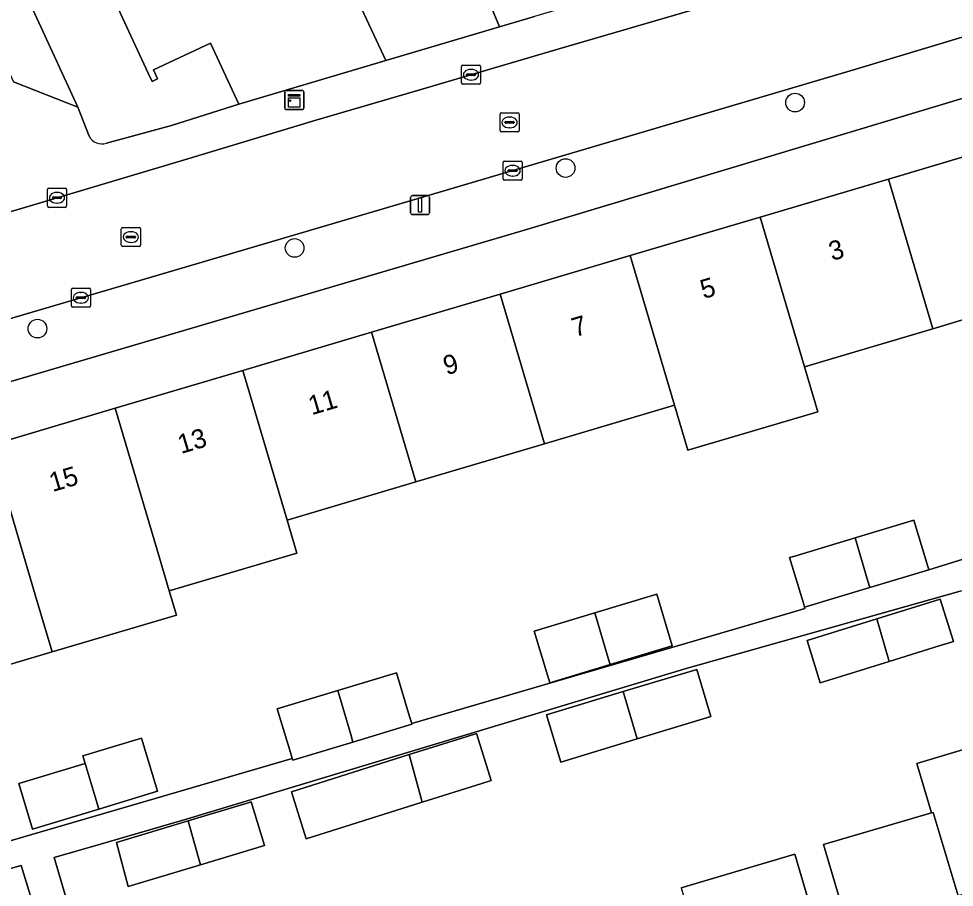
# Model space of a CAD drawing. Extents: x 162523 to 163266, y 381230 to 382050.
# Drawn here: x 162810.8 to 162859.78, y 381771.84 to 381817.31 of the extents above; entities that cross this region are included whole.
import ezdxf

# ---------------------------------------------------------------- set-up
doc = ezdxf.new("R2010")
doc.units = 0
for name, color, linetype in [('IMGEO_Boom', 7, 'Continuous'), ('IMGEO_Erf', 7, 'Continuous'), ('IMGEO_Kast', 7, 'Continuous'), ('IMGEO_Kolk', 7, 'Continuous'), ('IMGEO_Lichtmast', 7, 'Continuous'), ('IMGEO_Pand', 7, 'Continuous'), ('IMGEO_Pand_nummerreeks', 7, 'Continuous'), ('IMGEO_Rijbaan_lokaal_open', 7, 'Continuous'), ('IMGEO_Rioolput', 7, 'Continuous'), ('IMGEO_Voetpad_open', 7, 'Continuous')]:
    doc.layers.add(name, color=color, linetype=linetype)

msp = doc.modelspace()

# ---------------------------------------------------------------- linework, layer by layer
at = {"layer": 'IMGEO_Boom'}
for centre in [(162851.445, 381812.922), (162839.43, 381809.495), (162825.242, 381805.311), (162811.778, 381801.087)]:
    msp.add_circle(centre, 0.489, dxfattribs=at)
at = {"layer": 'IMGEO_Erf'}
for points in [[(162794.003, 381865.339), (162790.969, 381871.887), (162788.006, 381878.281), (162785.079, 381884.597), (162782.148, 381890.922), (162779.218, 381897.246), (162776.311, 381903.518), (162773.328, 381909.955), (162770.526, 381916.002), (162767.041, 381914.342), (162813.9, 381812.685), (162814.485, 381811.161)], [(162810.128, 381849.829), (162813.078, 381843.462), (162816.065, 381837.018), (162818.956, 381830.778), (162821.91, 381824.404), (162824.746, 381818.285), (162827.876, 381819.735), (162830.013, 381815.124), (162835.971, 381816.884), (162832.463, 381825.361), (162830.209, 381824.428), (162828.88, 381827.635), (162827.636, 381830.637), (162830.18, 381831.691), (162820.237, 381855.011), (162815.047, 381867.717), (162813.544, 381871.337), (162813.386, 381871.271), (162811.058, 381876.877), (162809.497, 381880.476)], [(162815.393, 381810.803), (162818.797, 381811.72), (162822.323, 381812.834), (162820.843, 381816.027), (162817.848, 381814.639), (162818.068, 381814.17), (162817.778, 381814.034), (162817.581, 381814.459), (162814.553, 381820.994), (162811.599, 381827.368), (162808.707, 381833.608), (162805.721, 381840.052), (162802.771, 381846.419), (162799.852, 381852.718), (162796.914, 381859.058), (162794.003, 381865.339)], [(162860.416, 381813.203), (162837.328, 381806.26), (162774.54, 381787.759)], [(162809.339, 381794.995), (162815.844, 381796.923), (162822.531, 381798.905), (162829.269, 381800.901), (162836.008, 381802.899), (162842.809, 381804.914), (162849.614, 381806.931), (162856.329, 381808.921), (162863.308, 381810.989)], [(162860.732, 381801.698), (162858.652, 381801.082), (162851.937, 381799.091), (162852.635, 381796.734), (162845.831, 381794.718), (162845.132, 381797.075), (162838.331, 381795.059), (162831.592, 381793.062), (162824.854, 381791.065), (162825.365, 381789.34), (162818.679, 381787.358), (162819.055, 381786.093), (162812.548, 381784.165), (162805.557, 381782.094)], [(162807.109, 381773.329), (162825.115, 381778.589), (162825.023, 381778.893), (162824.331, 381781.188), (162827.497, 381782.144), (162830.571, 381783.072), (162831.263, 381780.777), (162831.343, 381780.513), (162831.371, 381780.416), (162851.386, 381786.263), (162851.961, 381786.441), (162851.945, 381786.499), (162851.879, 381786.72), (162851.16, 381789.102), (162851.424, 381789.181), (162854.59, 381790.137), (162857.663, 381791.065), (162858.346, 381788.803), (162858.449, 381788.462), (162863.565, 381790.046)], [(162860.088, 381787.344), (162845.75, 381783.296), (162819.635, 381775.433), (162815.076, 381774.107), (162812.653, 381773.393), (162816.674, 381759.751)], [(162853.863, 381770.955), (162852.934, 381774.082), (162858.587, 381775.734), (162857.816, 381778.33), (162863.463, 381780.009)], [(162845.484, 381771.809), (162851.427, 381773.575), (162852.344, 381770.491)]]:
    msp.add_lwpolyline(points, dxfattribs=at)
for points in [[(162844.027, 381787.134), (162844.2, 381787.186), (162845.015, 381784.488), (162844.841, 381784.435), (162844.491, 381784.33), (162841.755, 381783.504), (162838.601, 381782.552), (162838.5, 381782.887), (162837.787, 381785.25), (162840.954, 381786.206)], [(162859.733, 381784.711), (162859.453, 381784.624), (162859.034, 381784.495), (162856.368, 381783.668), (162853.891, 381782.9), (162852.756, 381782.548), (162852.492, 381783.4), (162852.071, 381784.759), (162855.718, 381785.889), (162858.768, 381786.834), (162859.049, 381786.919)], [(162847.041, 381780.776), (162843.183, 381779.611), (162839.175, 381778.4), (162838.427, 381780.876), (162842.452, 381782.092), (162846.293, 381783.252)], [(162835.532, 381777.436), (162835.043, 381777.282), (162831.923, 381776.299), (162825.85, 381774.386), (162825.076, 381776.844), (162831.241, 381778.786), (162834.268, 381779.74), (162834.757, 381779.894), (162834.776, 381779.835)], [(162817.23, 381779.655), (162818.071, 381776.868), (162814.987, 381775.937), (162811.524, 381774.892), (162810.807, 381777.268), (162814.281, 381778.316), (162814.159, 381778.728)], [(162820.31, 381773.017), (162816.525, 381771.875), (162815.92, 381774.187), (162819.667, 381775.318), (162822.766, 381776.253), (162822.969, 381776.314), (162823.659, 381774.028)], [(162809.246, 381761.187), (162809.344, 381760.859), (162813.089, 381761.972), (162813.993, 381758.931), (162815.128, 381759.269), (162810.923, 381772.986), (162809.675, 381772.632), (162807.494, 381772.013), (162786.259, 381765.637), (162787.589, 381761.391), (162782.464, 381759.787), (162781.134, 381764.033), (162780.12, 381763.708), (162784.816, 381749.074), (162785.557, 381749.294), (162784.232, 381753.751), (162790.095, 381755.494), (162795.916, 381757.224), (162801.521, 381758.891), (162807.263, 381760.598)]]:
    msp.add_lwpolyline(points, close=True, dxfattribs=at)
msp.add_arc((162815.14, 381811.493), 0.735, 206.8589, 290.1051, dxfattribs=at)
at = {"layer": 'IMGEO_Kast'}
for p, q in [((162824.723, 381812.631), (162824.723, 381813.472)), ((162824.723, 381813.472), (162824.723, 381812.631)), ((162824.798, 381813.556), (162825.639, 381813.556)), ((162825.639, 381813.556), (162824.798, 381813.556)), ((162825.723, 381813.481), (162825.723, 381812.64)), ((162825.723, 381812.64), (162825.723, 381813.481)), ((162825.648, 381812.556), (162824.807, 381812.556)), ((162824.807, 381812.556), (162825.648, 381812.556))]:
    msp.add_line(p, q, dxfattribs=at)
for points in [[(162824.918, 381813.346), (162825.518, 381813.346), (162825.518, 381813.261), (162824.918, 381813.261), (162824.918, 381813.346)], [(162824.918, 381813.171), (162825.518, 381813.171), (162825.518, 381812.682), (162824.918, 381812.682), (162824.918, 381813.171)]]:
    msp.add_lwpolyline(points, dxfattribs=at)
msp.add_circle((162825.002, 381813.02), 0.0377, dxfattribs=at)
for centre, start, end in [((162824.801, 381813.478), 92.4484, 184.2845), ((162824.801, 381813.478), 92.4484, 184.2845), ((162825.645, 381813.478), 2.4484, 94.2845), ((162825.645, 381813.478), 2.4484, 94.2845), ((162824.801, 381812.634), 182.4484, 274.2845), ((162824.801, 381812.634), 182.4484, 274.2845), ((162825.645, 381812.634), 272.4484, 4.2845), ((162825.645, 381812.634), 272.4484, 4.2845)]:
    msp.add_arc(centre, 0.0779, start, end, dxfattribs=at)
at = {"layer": 'IMGEO_Kolk'}
for p, q in [((162833.976, 381813.955), (162833.976, 381814.807)), ((162834.051, 381814.881), (162834.903, 381814.881)), ((162834.464, 381814.661), (162834.489, 381814.661)), ((162834.977, 381814.807), (162834.977, 381813.955)), ((162834.235, 381814.375), (162834.235, 381814.387)), ((162834.673, 381814.338), (162834.275, 381814.338)), ((162834.278, 381814.424), (162834.676, 381814.424)), ((162834.487, 381814.101), (162834.462, 381814.101)), ((162834.719, 381814.387), (162834.719, 381814.375)), ((162834.903, 381813.881), (162834.051, 381813.881)), ((162836.156, 381808.931), (162836.156, 381809.783)), ((162836.231, 381809.857), (162837.083, 381809.857)), ((162837.157, 381809.783), (162837.157, 381808.931)), ((162836.415, 381809.351), (162836.415, 381809.363)), ((162836.853, 381809.314), (162836.455, 381809.314)), ((162836.458, 381809.4), (162836.856, 381809.4)), ((162836.644, 381809.637), (162836.669, 381809.637)), ((162836.899, 381809.363), (162836.899, 381809.351)), ((162837.083, 381808.857), (162836.231, 381808.857)), ((162836.667, 381809.077), (162836.642, 381809.077)), ((162812.3, 381807.512), (162812.3, 381808.364)), ((162812.375, 381808.438), (162813.227, 381808.438)), ((162812.788, 381808.218), (162812.813, 381808.218)), ((162813.301, 381808.364), (162813.301, 381807.512)), ((162812.559, 381807.932), (162812.559, 381807.944)), ((162812.997, 381807.895), (162812.599, 381807.895)), ((162812.602, 381807.981), (162813, 381807.981)), ((162813.043, 381807.944), (162813.043, 381807.932)), ((162813.227, 381807.438), (162812.375, 381807.438)), ((162812.811, 381807.658), (162812.786, 381807.658)), ((162813.552, 381802.278), (162813.552, 381803.13)), ((162813.627, 381803.204), (162814.479, 381803.204)), ((162814.04, 381802.984), (162814.065, 381802.984)), ((162814.553, 381803.13), (162814.553, 381802.278)), ((162813.811, 381802.698), (162813.811, 381802.71)), ((162814.249, 381802.661), (162813.851, 381802.661)), ((162813.854, 381802.747), (162814.252, 381802.747)), ((162814.063, 381802.424), (162814.038, 381802.424)), ((162814.295, 381802.71), (162814.295, 381802.698)), ((162814.479, 381802.204), (162813.627, 381802.204))]:
    msp.add_line(p, q, dxfattribs=at)
for points in [[(162833.976, 381813.955), (162833.976, 381814.807)], [(162834.051, 381814.881), (162834.903, 381814.881)], [(162834.977, 381814.807), (162834.977, 381813.955)], [(162834.903, 381813.881), (162834.051, 381813.881)], [(162836.156, 381808.931), (162836.156, 381809.783)], [(162836.231, 381809.857), (162837.083, 381809.857)], [(162837.157, 381809.783), (162837.157, 381808.931)], [(162837.083, 381808.857), (162836.231, 381808.857)], [(162812.3, 381807.512), (162812.3, 381808.364)], [(162812.375, 381808.438), (162813.227, 381808.438)], [(162813.301, 381808.364), (162813.301, 381807.512)], [(162813.227, 381807.438), (162812.375, 381807.438)], [(162813.552, 381802.278), (162813.552, 381803.13)], [(162813.627, 381803.204), (162814.479, 381803.204)], [(162814.553, 381803.13), (162814.553, 381802.278)], [(162814.479, 381802.204), (162813.627, 381802.204)]]:
    msp.add_lwpolyline(points, dxfattribs=at)
for centre, radius, start, end in [((162834.053, 381814.805), 0.0765, 91.552, 178.448), ((162834.053, 381814.805), 0.0765, 91.552, 178.448), ((162834.901, 381814.805), 0.0765, 1.552, 88.448), ((162834.901, 381814.805), 0.0765, 1.552, 88.448), ((162834.275, 381814.384), 0.0403, 85.8775, 175.7526), ((162834.272, 381814.374), 0.0366, 178.938, 274.7102), ((162834.676, 381814.381), 0.043, 264.8664, 352.4533), ((162834.68, 381814.386), 0.0386, 1.7309, 96.639), ((162834.053, 381813.957), 0.0765, 181.552, 268.448), ((162834.053, 381813.957), 0.0765, 181.552, 268.448), ((162834.901, 381813.957), 0.0765, 271.552, 358.448), ((162834.901, 381813.957), 0.0765, 271.552, 358.448), ((162836.233, 381809.781), 0.0765, 91.552, 178.448), ((162836.233, 381809.781), 0.0765, 91.552, 178.448), ((162837.081, 381809.781), 0.0765, 1.552, 88.448), ((162837.081, 381809.781), 0.0765, 1.552, 88.448), ((162836.455, 381809.36), 0.0403, 85.8775, 175.7526), ((162836.452, 381809.35), 0.0366, 178.938, 274.7102), ((162836.856, 381809.357), 0.043, 264.8664, 352.4533), ((162836.86, 381809.362), 0.0386, 1.7309, 96.639), ((162836.233, 381808.933), 0.0765, 181.552, 268.448), ((162836.233, 381808.933), 0.0765, 181.552, 268.448), ((162837.081, 381808.933), 0.0765, 271.552, 358.448), ((162837.081, 381808.933), 0.0765, 271.552, 358.448), ((162812.377, 381808.362), 0.0765, 91.552, 178.448), ((162812.377, 381808.362), 0.0765, 91.552, 178.448), ((162813.225, 381808.362), 0.0765, 1.552, 88.448), ((162813.225, 381808.362), 0.0765, 1.552, 88.448), ((162812.599, 381807.941), 0.0403, 85.8775, 175.7526), ((162812.596, 381807.931), 0.0366, 178.938, 274.7102), ((162813, 381807.938), 0.043, 264.8664, 352.4533), ((162813.004, 381807.943), 0.0386, 1.7309, 96.639), ((162812.377, 381807.514), 0.0765, 181.552, 268.448), ((162812.377, 381807.514), 0.0765, 181.552, 268.448), ((162813.225, 381807.514), 0.0765, 271.552, 358.448), ((162813.225, 381807.514), 0.0765, 271.552, 358.448), ((162813.629, 381803.128), 0.0765, 91.552, 178.448), ((162813.629, 381803.128), 0.0765, 91.552, 178.448), ((162814.477, 381803.128), 0.0765, 1.552, 88.448), ((162814.477, 381803.128), 0.0765, 1.552, 88.448), ((162813.851, 381802.707), 0.0403, 85.8775, 175.7526), ((162813.848, 381802.697), 0.0366, 178.938, 274.7102), ((162814.252, 381802.704), 0.043, 264.8664, 352.4533), ((162814.256, 381802.709), 0.0386, 1.7309, 96.639), ((162813.629, 381802.28), 0.0765, 181.552, 268.448), ((162813.629, 381802.28), 0.0765, 181.552, 268.448), ((162814.477, 381802.28), 0.0765, 271.552, 358.448), ((162814.477, 381802.28), 0.0765, 271.552, 358.448)]:
    msp.add_arc(centre, radius, start, end, dxfattribs=at)
for centre, major_axis, ratio, start_param, end_param in [((162834.463, 381814.381), (-0.387, 0.002), 0.722429, 4.712389, 7.853982), ((162834.488, 381814.381), (-0.39, 0.002), 0.717154, 1.570796, 4.712389), ((162836.643, 381809.357), (-0.387, 0.002), 0.722429, 4.712389, 7.853982), ((162836.668, 381809.357), (-0.39, 0.002), 0.717154, 1.570796, 4.712389), ((162812.787, 381807.938), (-0.387, 0.002), 0.722429, 4.712389, 7.853982), ((162812.812, 381807.938), (-0.39, 0.002), 0.717154, 1.570796, 4.712389), ((162814.039, 381802.704), (-0.387, 0.002), 0.722429, 4.712389, 7.853982), ((162814.064, 381802.704), (-0.39, 0.002), 0.717154, 1.570796, 4.712389)]:
    msp.add_ellipse(centre, major_axis=major_axis, ratio=ratio, start_param=start_param, end_param=end_param, dxfattribs=at)
at = {"layer": 'IMGEO_Lichtmast'}
for p, q in [((162831.311, 381807.156), (162831.311, 381807.956)), ((162831.311, 381807.956), (162831.311, 381807.156)), ((162831.411, 381808.056), (162832.201, 381808.056)), ((162832.201, 381808.056), (162831.411, 381808.056)), ((162832.301, 381807.956), (162832.301, 381807.156)), ((162832.301, 381807.156), (162832.301, 381807.956)), ((162832.201, 381807.056), (162831.411, 381807.056)), ((162831.411, 381807.056), (162832.201, 381807.056))]:
    msp.add_line(p, q, dxfattribs=at)
msp.add_lwpolyline([(162831.731, 381807.931), (162831.881, 381807.931), (162831.881, 381807.181), (162831.731, 381807.181), (162831.731, 381807.931)], dxfattribs=at)
for centre, start, end in [((162831.411, 381807.956), 90, 180), ((162831.411, 381807.956), 90, 180), ((162832.201, 381807.956), 0, 90), ((162832.201, 381807.956), 360, 90), ((162831.411, 381807.156), 180, 270), ((162831.411, 381807.156), 180, 270), ((162832.201, 381807.156), 270, 0), ((162832.201, 381807.156), 270, 0)]:
    msp.add_arc(centre, 0.1, start, end, dxfattribs=at)
at = {"layer": 'IMGEO_Pand'}
for points in [[(162814.553, 381820.994), (162817.581, 381814.459), (162817.778, 381814.034), (162818.068, 381814.17), (162817.848, 381814.639), (162820.843, 381816.027), (162822.323, 381812.834), (162830.013, 381815.124), (162827.876, 381819.735), (162824.746, 381818.285), (162821.91, 381824.404)], [(162856.329, 381808.921), (162858.652, 381801.082), (162860.732, 381801.698), (162865.63, 381803.149), (162865.54, 381803.456), (162865.04, 381803.308), (162862.899, 381810.534), (162863.4, 381810.683), (162863.308, 381810.989)], [(162849.614, 381806.931), (162851.937, 381799.091), (162858.652, 381801.082), (162856.329, 381808.921)], [(162849.614, 381806.931), (162842.809, 381804.914), (162845.132, 381797.075), (162845.831, 381794.718), (162852.635, 381796.734), (162851.937, 381799.091)], [(162842.809, 381804.914), (162836.008, 381802.899), (162838.331, 381795.059), (162845.132, 381797.075)], [(162838.331, 381795.059), (162836.008, 381802.899), (162829.269, 381800.901), (162831.592, 381793.062)], [(162822.531, 381798.905), (162824.854, 381791.065), (162831.592, 381793.062), (162829.269, 381800.901)], [(162822.531, 381798.905), (162815.844, 381796.923), (162818.168, 381789.084), (162818.679, 381787.358), (162825.365, 381789.34), (162824.854, 381791.065)], [(162815.844, 381796.923), (162809.339, 381794.995), (162811.662, 381787.156), (162812.548, 381784.165), (162819.055, 381786.093), (162818.679, 381787.358), (162818.168, 381789.084)], [(162809.339, 381794.995), (162802.348, 381792.923), (162804.671, 381785.084), (162805.479, 381782.356), (162805.557, 381782.094), (162812.548, 381784.165), (162811.662, 381787.156)], [(162857.663, 381791.065), (162854.59, 381790.137), (162855.261, 381787.872), (162855.362, 381787.531), (162858.449, 381788.462), (162858.346, 381788.803)], [(162854.59, 381790.137), (162851.424, 381789.181), (162851.16, 381789.102), (162851.879, 381786.72), (162851.945, 381786.499), (162855.362, 381787.531), (162855.261, 381787.872)], [(162840.954, 381786.206), (162841.655, 381783.84), (162841.755, 381783.504), (162844.491, 381784.33), (162844.841, 381784.435), (162845.015, 381784.488), (162844.2, 381787.186), (162844.027, 381787.134)], [(162859.049, 381786.919), (162858.768, 381786.834), (162855.718, 381785.889), (162856.368, 381783.668), (162859.034, 381784.495), (162859.453, 381784.624), (162859.733, 381784.711)], [(162840.954, 381786.206), (162837.787, 381785.25), (162838.5, 381782.887), (162838.601, 381782.552), (162841.755, 381783.504), (162841.655, 381783.84)], [(162855.718, 381785.889), (162852.071, 381784.759), (162852.492, 381783.4), (162852.756, 381782.548), (162853.891, 381782.9), (162856.368, 381783.668)], [(162846.293, 381783.252), (162842.452, 381782.092), (162843.183, 381779.611), (162847.041, 381780.776)], [(162830.571, 381783.072), (162827.497, 381782.144), (162828.178, 381779.846), (162828.297, 381779.443), (162831.384, 381780.374), (162831.371, 381780.416), (162831.343, 381780.513), (162831.263, 381780.777)], [(162827.497, 381782.144), (162824.331, 381781.188), (162825.023, 381778.893), (162825.115, 381778.589), (162825.144, 381778.491), (162828.297, 381779.443), (162828.178, 381779.846)], [(162842.452, 381782.092), (162838.427, 381780.876), (162839.175, 381778.4), (162843.183, 381779.611)], [(162834.268, 381779.74), (162831.241, 381778.786), (162831.923, 381776.299), (162835.043, 381777.282), (162835.532, 381777.436), (162834.776, 381779.835), (162834.757, 381779.894)], [(162866.925, 381773.461), (162865.888, 381773.153), (162864.6, 381777.49), (162864.243, 381777.386), (162863.463, 381780.009), (162857.816, 381778.33), (162858.587, 381775.734), (162858.681, 381775.761), (162859.977, 381771.397), (162861.014, 381771.705), (162862.311, 381767.336), (162868.222, 381769.093)], [(162817.23, 381779.655), (162814.159, 381778.728), (162814.281, 381778.316), (162814.9, 381776.229), (162814.987, 381775.937), (162818.071, 381776.868)], [(162814.281, 381778.316), (162810.807, 381777.268), (162811.524, 381774.892), (162814.987, 381775.937), (162814.9, 381776.229)], [(162831.241, 381778.786), (162825.076, 381776.844), (162825.85, 381774.386), (162831.923, 381776.299)], [(162819.667, 381775.318), (162820.206, 381773.388), (162820.275, 381773.142), (162820.31, 381773.017), (162823.659, 381774.028), (162822.969, 381776.314), (162822.766, 381776.253)], [(162861.014, 381771.705), (162859.977, 381771.397), (162858.681, 381775.761), (162858.587, 381775.734), (162852.934, 381774.082), (162853.863, 381770.955), (162855.027, 381771.301), (162856.701, 381765.669), (162862.311, 381767.336)], [(162819.667, 381775.318), (162815.92, 381774.187), (162816.525, 381771.875), (162820.31, 381773.017), (162820.275, 381773.142), (162820.206, 381773.388)], [(162845.484, 381771.809), (162846.79, 381767.414), (162845.556, 381767.047), (162846.812, 381762.82), (162852.861, 381764.618), (162851.215, 381770.155), (162852.344, 381770.491), (162851.427, 381773.575)]]:
    msp.add_lwpolyline(points, close=True, dxfattribs=at)
at = {"layer": 'IMGEO_Rijbaan_lokaal_open'}
for points in [[(162858.493, 381821.479), (162854.548, 381820.318), (162849.087, 381818.66), (162839.139, 381815.759), (162831.51, 381813.503), (162826.301, 381811.98), (162819.646, 381809.979), (162810.992, 381807.398), (162807.475, 381806.37)], [(162796.363, 381797.487), (162802.377, 381799.307), (162808.82, 381801.17), (162819.812, 381804.396), (162832.068, 381808.004), (162854.633, 381814.666), (162862.173, 381816.941)]]:
    msp.add_lwpolyline(points, dxfattribs=at)
at = {"layer": 'IMGEO_Rioolput'}
for p, q in [((162835.997, 381811.458), (162835.997, 381812.31)), ((162836.072, 381812.384), (162836.924, 381812.384)), ((162836.485, 381812.164), (162836.51, 381812.164)), ((162836.998, 381812.31), (162836.998, 381811.458)), ((162836.256, 381811.878), (162836.256, 381811.89)), ((162836.694, 381811.841), (162836.296, 381811.841)), ((162836.299, 381811.927), (162836.697, 381811.927)), ((162836.74, 381811.89), (162836.74, 381811.878)), ((162836.924, 381811.384), (162836.072, 381811.384)), ((162836.508, 381811.604), (162836.483, 381811.604)), ((162816.169, 381805.458), (162816.169, 381806.31)), ((162816.244, 381806.384), (162817.096, 381806.384)), ((162817.17, 381806.31), (162817.17, 381805.458)), ((162816.428, 381805.878), (162816.428, 381805.89)), ((162816.866, 381805.841), (162816.468, 381805.841)), ((162816.471, 381805.927), (162816.869, 381805.927)), ((162816.657, 381806.164), (162816.682, 381806.164)), ((162816.912, 381805.89), (162816.912, 381805.878)), ((162817.096, 381805.384), (162816.244, 381805.384)), ((162816.68, 381805.604), (162816.655, 381805.604))]:
    msp.add_line(p, q, dxfattribs=at)
for points in [[(162835.997, 381811.458), (162835.997, 381812.31)], [(162836.072, 381812.384), (162836.924, 381812.384)], [(162836.998, 381812.31), (162836.998, 381811.458)], [(162836.924, 381811.384), (162836.072, 381811.384)], [(162816.169, 381805.458), (162816.169, 381806.31)], [(162816.244, 381806.384), (162817.096, 381806.384)], [(162817.17, 381806.31), (162817.17, 381805.458)], [(162817.096, 381805.384), (162816.244, 381805.384)]]:
    msp.add_lwpolyline(points, dxfattribs=at)
for centre, radius, start, end in [((162836.074, 381812.308), 0.0765, 91.552, 178.448), ((162836.074, 381812.308), 0.0765, 91.552, 178.448), ((162836.922, 381812.308), 0.0765, 1.552, 88.448), ((162836.922, 381812.308), 0.0765, 1.552, 88.448), ((162836.296, 381811.887), 0.0403, 85.8775, 175.7526), ((162836.293, 381811.877), 0.0366, 178.938, 274.7102), ((162836.697, 381811.884), 0.043, 264.8664, 352.4533), ((162836.701, 381811.889), 0.0386, 1.7309, 96.639), ((162836.074, 381811.46), 0.0765, 181.552, 268.448), ((162836.074, 381811.46), 0.0765, 181.552, 268.448), ((162836.922, 381811.46), 0.0765, 271.552, 358.448), ((162836.922, 381811.46), 0.0765, 271.552, 358.448), ((162816.246, 381806.308), 0.0765, 91.552, 178.448), ((162816.246, 381806.308), 0.0765, 91.552, 178.448), ((162817.094, 381806.308), 0.0765, 1.552, 88.448), ((162817.094, 381806.308), 0.0765, 1.552, 88.448), ((162816.468, 381805.887), 0.0403, 85.8775, 175.7526), ((162816.465, 381805.877), 0.0366, 178.938, 274.7102), ((162816.869, 381805.884), 0.043, 264.8664, 352.4533), ((162816.873, 381805.889), 0.0386, 1.7309, 96.639), ((162816.246, 381805.46), 0.0765, 181.552, 268.448), ((162816.246, 381805.46), 0.0765, 181.552, 268.448), ((162817.094, 381805.46), 0.0765, 271.552, 358.448), ((162817.094, 381805.46), 0.0765, 271.552, 358.448)]:
    msp.add_arc(centre, radius, start, end, dxfattribs=at)
for centre, major_axis, ratio, start_param, end_param in [((162836.484, 381811.884), (-0.387, 0.002), 0.722429, 4.712389, 7.853982), ((162836.509, 381811.884), (-0.39, 0.002), 0.717154, 1.570796, 4.712389), ((162816.656, 381805.884), (-0.387, 0.002), 0.722429, 4.712389, 7.853982), ((162816.681, 381805.884), (-0.39, 0.002), 0.717154, 1.570796, 4.712389)]:
    msp.add_ellipse(centre, major_axis=major_axis, ratio=ratio, start_param=start_param, end_param=end_param, dxfattribs=at)
at = {"layer": 'IMGEO_Voetpad_open'}
for points in [[(162765.889, 381910.215), (162771.409, 381898.579), (162776.948, 381886.694), (162777.664, 381885.237), (162788.486, 381861.969), (162789.094, 381860.53), (162799.932, 381836.912), (162800.57, 381835.472), (162810.522, 381814.015), (162813.9, 381812.685), (162767.041, 381914.342)], [(162832.463, 381825.361), (162835.971, 381816.884), (162837.81, 381817.427)], [(162857.37, 381823.206), (162837.81, 381817.427), (162835.971, 381816.884), (162830.013, 381815.124), (162822.323, 381812.834), (162818.797, 381811.72), (162815.393, 381810.803)], [(162810.992, 381807.398), (162819.646, 381809.979), (162826.301, 381811.98), (162831.51, 381813.503), (162839.139, 381815.759), (162849.087, 381818.66), (162854.548, 381820.318), (162858.493, 381821.479)], [(162863.435, 381813.309), (162862.173, 381816.941), (162854.633, 381814.666), (162832.068, 381808.004), (162819.812, 381804.396), (162808.82, 381801.17)], [(162814.485, 381811.161), (162813.9, 381812.685), (162810.522, 381814.015)], [(162837.328, 381806.26), (162860.416, 381813.203)], [(162750.568, 381788.41), (162754.947, 381789.947), (162761.762, 381792.555), (162768.08, 381794.68), (162772.588, 381796.113), (162778.822, 381797.969), (162787.905, 381800.573), (162796.87, 381803.259), (162800.354, 381804.283), (162800.213, 381804.761), (162807.334, 381806.849), (162807.475, 381806.37), (162810.992, 381807.398)], [(162774.54, 381787.759), (162837.328, 381806.26)], [(162816.674, 381759.751), (162812.653, 381773.393), (162815.076, 381774.107), (162819.635, 381775.433), (162845.75, 381783.296), (162860.088, 381787.344), (162866.157, 381789.148), (162867.278, 381789.481), (162873.318, 381791.824), (162872.744, 381793.336), (162866.714, 381790.997), (162863.565, 381790.046), (162858.449, 381788.462), (162855.362, 381787.531), (162851.945, 381786.499), (162851.961, 381786.441), (162851.386, 381786.263), (162831.371, 381780.416), (162831.384, 381780.374), (162828.297, 381779.443), (162825.144, 381778.491), (162825.115, 381778.589), (162807.109, 381773.329)], [(162809.675, 381772.632), (162810.923, 381772.986), (162815.128, 381759.269)]]:
    msp.add_lwpolyline(points, dxfattribs=at)
msp.add_arc((162815.14, 381811.493), 0.735, 206.8589, 290.1051, dxfattribs=at)

# ---------------------------------------------------------------- texts
at = {"layer": 'IMGEO_Pand_nummerreeks'}
for s, rotation, p in [('3', 16.5074, (162853.383, 381804.626)), ('5', 16.5069, (162846.654, 381802.632)), ('7', 16.5074, (162839.925, 381800.638)), ('9', 16.5074, (162833.196, 381798.644)), ('11', 16.5074, (162826.135, 381796.552)), ('13', 16.5074, (162819.297, 381794.525)), ('15', 16.5069, (162812.568, 381792.531))]:
    msp.add_text(s, height=1, rotation=rotation, dxfattribs=at).set_placement(p)

doc.saveas('drawing.dxf')
